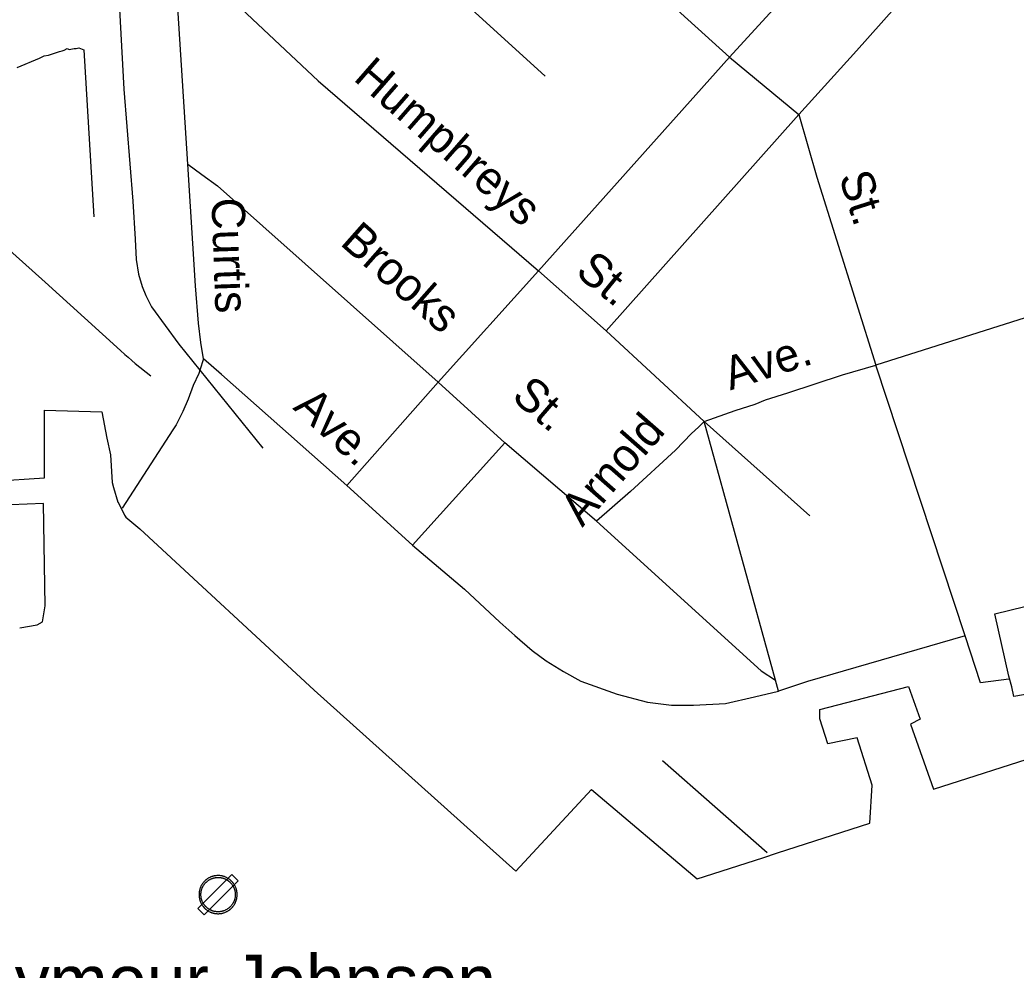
# Model space of a CAD drawing. Extents: x 2260773 to 2342389, y 552869 to 618546.
# Drawn here: x 2306610 to 2309471, y 581334 to 584061 of the extents above; entities that cross this region are included whole.
import ezdxf

# ---------------------------------------------------------------- set-up
doc = ezdxf.new("R2010")
doc.units = 0
for name, color, linetype in [('Exist Aviation Commercial or Municipal Label', 7, 'Continuous'), ('Exist Aviation Commercial or Municipal Perimeter Paved', 7, 'Continuous'), ('Exist Aviation Field Marked Auxiliary CELL', 7, 'Continuous'), ('Exist Hydrographic Misc Water Feature', 7, 'Continuous'), ('Exist Railroad Siding', 7, 'Continuous'), ('Exist Road Non-System Type 51', 7, 'Continuous'), ('Exist Road Non-System Type 51 Label', 7, 'Continuous')]:
    doc.layers.add(name, color=color, linetype=linetype)

msp = doc.modelspace()

# ---------------------------------------------------------------- linework, layer by layer
at = {"layer": 'Exist Aviation Commercial or Municipal Perimeter Paved'}
for points in [[(2306533.4, 582737.5), (2306681.2, 582747.1), (2306681, 582940.9), (2306845, 582936.7), (2306859.9, 582860.9), (2306870.4, 582813.1), (2306875.2, 582733.1), (2306879.4, 582719.2), (2306891.7, 582677.3), (2306893.8, 582673.4), (2306910.2, 582639.5), (2306914.2, 582633.6), (2306954.6, 582600.1), (2307455.2, 582137.8), (2308034.5, 581618.2), (2308251.9, 581852.5), (2308554.5, 581595.8), (2308743.7, 581655.9), (2308785.5, 581670.2), (2309050.6, 581755.1), (2309057.3, 581865), (2309013.8, 582000.5), (2308930.1, 581983.7), (2308907.4, 582055.4), (2308907.2, 582081.4), (2309162.1, 582148.1), (2309195.1, 582054.4), (2309167.3, 582040.1), (2309233.3, 581852.9), (2309550, 581954.3)], [(2306609.8, 582316.5), (2306659.6, 582325.1), (2306675.5, 582333.1), (2306683.1, 582379.2), (2306678, 582673.1), (2306536, 582667.6)], [(2309514.2, 582127.9), (2309464.3, 582119.3), (2309458, 582147.2), (2309449.8, 582177.1), (2309409.8, 582356.5), (2309625.1, 582408.8)]]:
    msp.add_lwpolyline(points, dxfattribs=at)
at = {"layer": 'Exist Aviation Field Marked Auxiliary CELL'}
for points in [[(2307237.3, 581590.1), (2307219, 581608.5), (2307121.1, 581510.7), (2307139.5, 581492.3)], [(2307153.1, 581502.3), (2307155.2, 581501.2), (2307156.3, 581500.7), (2307156.8, 581500.5), (2307158.6, 581499.7), (2307158.8, 581499.6), (2307159.3, 581499.4), (2307160.7, 581498.9), (2307161.5, 581498.6), (2307162.9, 581498.2), (2307164.1, 581497.8), (2307164.9, 581497.6), (2307166.7, 581497.1), (2307167.1, 581497), (2307167.9, 581496.9), (2307169, 581496.6), (2307169.4, 581496.6), (2307170, 581496.5), (2307170.7, 581496.4), (2307172.3, 581496.1), (2307173.9, 581495.9), (2307175.8, 581495.8), (2307177.5, 581495.7), (2307178.5, 581495.7), (2307179.6, 581495.7), (2307181.2, 581495.7), (2307183.1, 581495.8), (2307185.3, 581496), (2307187.3, 581496.2), (2307188.9, 581496.6), (2307189.8, 581496.7), (2307190.1, 581496.8), (2307190.6, 581496.9), (2307191.3, 581497), (2307192.2, 581497.2), (2307192.8, 581497.4), (2307194.3, 581497.8), (2307195.5, 581498.1), (2307196, 581498.3), (2307198.6, 581499.2), (2307200.9, 581500.1), (2307202.2, 581500.7), (2307203.8, 581501.5), (2307205.5, 581502.4), (2307206.7, 581503), (2307208.2, 581503.9), (2307209.5, 581504.8), (2307211.2, 581505.9), (2307212.6, 581507), (2307213.2, 581507.5), (2307213.5, 581507.7), (2307214, 581508.2), (2307215.1, 581509), (2307216.7, 581510.5), (2307217.9, 581511.7), (2307218.9, 581512.7), (2307220, 581513.8), (2307221.1, 581515.1), (2307222, 581516.3), (2307223.3, 581517.9), (2307224.2, 581519.2), (2307225.2, 581520.7), (2307226.1, 581522.1), (2307226.5, 581522.8), (2307227.2, 581524.1), (2307227.9, 581525.4), (2307228.4, 581526.4), (2307228.9, 581527.5), (2307229.4, 581528.6), (2307230.3, 581530.7), (2307230.6, 581531.5), (2307231.1, 581532.8), (2307231.4, 581533.9), (2307231.6, 581534.5), (2307231.8, 581535.3), (2307232.1, 581536.2), (2307232.4, 581537.5), (2307232.7, 581538.7), (2307233.2, 581541.5), (2307233.3, 581541.9), (2307233.5, 581543.4), (2307233.7, 581544.6), (2307233.7, 581545.5), (2307233.9, 581547.5), (2307234, 581549.9), (2307234, 581551.4), (2307233.9, 581553.4), (2307233.8, 581555.3), (2307233.7, 581556.1), (2307233.6, 581556.9), (2307233.5, 581557.8), (2307233.3, 581559.1), (2307233.2, 581559.7), (2307232.9, 581561.3), (2307232.8, 581561.8), (2307232.6, 581562.4), (2307232.4, 581563.4), (2307232.1, 581564.6), (2307231.7, 581565.9), (2307231.3, 581567.5), (2307231.1, 581567.8), (2307230.8, 581568.9), (2307230.3, 581570.2), (2307229.7, 581571.6), (2307229.1, 581573.2), (2307228.4, 581574.5), (2307227.6, 581576.1), (2307226.9, 581577.3), (2307226.5, 581578), (2307226.3, 581578.4), (2307225.6, 581579.4), (2307224.9, 581580.7), (2307223.9, 581582), (2307223.1, 581583.2), (2307222, 581584.6), (2307221.2, 581585.6), (2307220.1, 581586.9), (2307219, 581588), (2307218, 581589.1), (2307217.7, 581589.4), (2307217.1, 581589.9), (2307216.2, 581590.8), (2307215, 581591.9), (2307213.8, 581592.8), (2307212.6, 581593.8), (2307211.5, 581594.6), (2307211.1, 581595), (2307210.8, 581595.1), (2307210.3, 581595.5), (2307209.4, 581596.1), (2307208.5, 581596.6), (2307207.7, 581597.1), (2307206.5, 581597.9), (2307204.4, 581599), (2307203.4, 581599.6), (2307203.1, 581599.7), (2307201.8, 581600.3), (2307200.3, 581601), (2307198.3, 581601.7), (2307197.4, 581602), (2307196.3, 581602.4), (2307195.7, 581602.6), (2307194.2, 581603.1), (2307192.8, 581603.5), (2307192.3, 581603.6), (2307191, 581603.9), (2307189.5, 581604.2), (2307188.2, 581604.4), (2307187.2, 581604.6), (2307184.7, 581604.9), (2307184.3, 581604.9), (2307183, 581605), (2307181.7, 581605.1), (2307181.4, 581605.1), (2307178.3, 581605.2), (2307176.5, 581605.1), (2307175.3, 581605), (2307172.9, 581604.8), (2307172.7, 581604.8), (2307171.7, 581604.6), (2307170.7, 581604.5), (2307169.9, 581604.4), (2307169.3, 581604.3), (2307167.6, 581603.9), (2307166.8, 581603.7), (2307165.9, 581603.5), (2307164.3, 581603.1), (2307162.8, 581602.6), (2307161.6, 581602.3), (2307161.4, 581602.2), (2307159.4, 581601.4), (2307158.7, 581601.2), (2307158.3, 581601), (2307156.7, 581600.3), (2307155.6, 581599.8), (2307153.7, 581598.9), (2307152.6, 581598.3), (2307151.1, 581597.4), (2307150, 581596.8), (2307148.9, 581596), (2307148, 581595.4), (2307146.7, 581594.5), (2307145.9, 581593.9), (2307144.2, 581592.5), (2307143.9, 581592.3), (2307143, 581591.5), (2307142.1, 581590.7), (2307141.9, 581590.5), (2307141.1, 581589.7), (2307139.9, 581588.5), (2307139.1, 581587.6), (2307138.2, 581586.7), (2307137, 581585.3), (2307135.7, 581583.6), (2307134.7, 581582.2), (2307134.4, 581581.9), (2307134.2, 581581.6), (2307133.8, 581580.9), (2307133.5, 581580.6), (2307132.8, 581579.5), (2307131.7, 581577.5), (2307131.6, 581577.3), (2307131.3, 581576.8), (2307131, 581576.2), (2307130.1, 581574.6), (2307129.7, 581573.8), (2307128.7, 581571.5), (2307127.7, 581568.8), (2307127.2, 581567.4), (2307126.7, 581566), (2307126.6, 581565.5), (2307126.4, 581564.8), (2307126.1, 581563.5), (2307126, 581563.2), (2307125.6, 581561.2), (2307125.4, 581560.4), (2307125.3, 581559.7), (2307125.1, 581558.3), (2307125, 581557.9), (2307124.9, 581557.4), (2307124.8, 581556.3), (2307124.7, 581554.9), (2307124.6, 581554.3), (2307124.6, 581553.7), (2307124.5, 581552.3), (2307124.5, 581551.7), (2307124.5, 581550.4), (2307124.5, 581549.4), (2307124.5, 581547.9), (2307124.6, 581546.6), (2307124.6, 581546.1), (2307124.8, 581544.9), (2307124.9, 581543.4), (2307125, 581542.6), (2307125.1, 581542), (2307125.4, 581540.3), (2307125.8, 581538.6), (2307126.2, 581536.9), (2307126.6, 581535.2), (2307127, 581533.9), (2307127.5, 581532.4), (2307127.7, 581531.9), (2307128.2, 581530.7), (2307128.9, 581528.8), (2307129.8, 581526.8), (2307130.6, 581525.2), (2307130.9, 581524.7), (2307131.2, 581524.1), (2307131.8, 581523), (2307132, 581522.8), (2307132.7, 581521.5), (2307133.6, 581520.2), (2307134.3, 581519.1), (2307134.5, 581518.9), (2307135.3, 581517.7), (2307135.6, 581517.4), (2307136, 581516.8), (2307136.3, 581516.4), (2307136.7, 581516), (2307137.2, 581515.4), (2307137.6, 581514.9), (2307137.8, 581514.6), (2307138.4, 581514), (2307139.3, 581513), (2307139.7, 581512.5), (2307140.5, 581511.7), (2307141.3, 581511), (2307141.8, 581510.5), (2307142.4, 581509.9), (2307143.5, 581508.9), (2307144, 581508.5), (2307145.3, 581507.5), (2307146, 581506.9), (2307146.3, 581506.7), (2307147.8, 581505.6), (2307149.1, 581504.7), (2307151, 581503.5)], [(2307155.7, 581507), (2307153.8, 581508.2), (2307152.1, 581509.3), (2307150.9, 581510.1), (2307149.6, 581511), (2307149.3, 581511.2), (2307148.7, 581511.7), (2307147.5, 581512.7), (2307147, 581513.1), (2307146.1, 581513.9), (2307145.5, 581514.4), (2307145, 581514.9), (2307144.4, 581515.5), (2307143.6, 581516.3), (2307143.2, 581516.7), (2307142.4, 581517.6), (2307141.9, 581518.1), (2307141.7, 581518.4), (2307141.3, 581518.9), (2307140.9, 581519.4), (2307140.6, 581519.8), (2307140.3, 581520.1), (2307139.9, 581520.7), (2307139.7, 581521), (2307138.9, 581522), (2307138.8, 581522.2), (2307138.1, 581523.2), (2307137.3, 581524.3), (2307136.7, 581525.5), (2307136.5, 581525.8), (2307136, 581526.7), (2307135.7, 581527.2), (2307135.4, 581527.7), (2307134.7, 581529.1), (2307133.9, 581530.9), (2307133.2, 581532.6), (2307132.8, 581533.8), (2307132.6, 581534.2), (2307132.2, 581535.6), (2307131.8, 581536.7), (2307131.4, 581538.2), (2307131.1, 581539.7), (2307130.8, 581541.3), (2307130.5, 581542.9), (2307130.4, 581543.4), (2307130.3, 581544.1), (2307130.2, 581545.5), (2307130, 581546.6), (2307130, 581546.9), (2307130, 581548.1), (2307129.9, 581549.5), (2307129.9, 581550.4), (2307129.9, 581551.5), (2307129.9, 581552.1), (2307130, 581553.4), (2307130, 581553.9), (2307130.1, 581554.5), (2307130.2, 581555.7), (2307130.3, 581556.7), (2307130.4, 581557.1), (2307130.4, 581557.5), (2307130.6, 581558.8), (2307130.7, 581559.4), (2307130.9, 581560.1), (2307131.3, 581561.9), (2307131.3, 581562.2), (2307131.6, 581563.4), (2307131.8, 581564), (2307131.9, 581564.5), (2307132.3, 581565.8), (2307132.8, 581567), (2307133.7, 581569.4), (2307134.6, 581571.5), (2307135, 581572.2), (2307135.7, 581573.7), (2307136, 581574.2), (2307136.3, 581574.7), (2307136.4, 581574.8), (2307137.4, 581576.6), (2307138.1, 581577.6), (2307138.3, 581577.9), (2307138.7, 581578.5), (2307138.9, 581578.8), (2307139.1, 581579.1), (2307140, 581580.4), (2307141.2, 581581.9), (2307142.2, 581583.1), (2307143, 581583.9), (2307143.8, 581584.8), (2307144.9, 581585.8), (2307145.6, 581586.5), (2307145.8, 581586.7), (2307146.6, 581587.4), (2307147.4, 581588.1), (2307147.7, 581588.4), (2307149.2, 581589.6), (2307149.9, 581590.1), (2307151.1, 581590.9), (2307151.9, 581591.5), (2307152.9, 581592.2), (2307153.9, 581592.8), (2307155.3, 581593.5), (2307156.2, 581594.1), (2307157.9, 581594.9), (2307158.9, 581595.4), (2307160.4, 581596), (2307160.7, 581596.1), (2307161.4, 581596.4), (2307163.1, 581597), (2307163.4, 581597.1), (2307164.4, 581597.5), (2307165.8, 581597.9), (2307167.3, 581598.3), (2307168, 581598.4), (2307168.8, 581598.6), (2307170.3, 581598.9), (2307170.8, 581599), (2307171.5, 581599.1), (2307172.5, 581599.3), (2307173.3, 581599.4), (2307173.5, 581599.4), (2307175.7, 581599.6), (2307176.8, 581599.7), (2307178.4, 581599.8), (2307181.2, 581599.7), (2307181.4, 581599.7), (2307182.6, 581599.6), (2307183.8, 581599.5), (2307184.2, 581599.5), (2307186.4, 581599.2), (2307187.3, 581599.1), (2307188.5, 581598.9), (2307189.8, 581598.6), (2307191, 581598.3), (2307191.4, 581598.2), (2307192.7, 581597.9), (2307194.1, 581597.4), (2307194.6, 581597.3), (2307195.6, 581596.9), (2307196.4, 581596.7), (2307198.2, 581596), (2307199.5, 581595.4), (2307200.7, 581594.8), (2307201, 581594.7), (2307201.9, 581594.2), (2307203.8, 581593.2), (2307204.9, 581592.5), (2307205.6, 581592.1), (2307206.4, 581591.5), (2307207.2, 581591), (2307207.7, 581590.7), (2307207.9, 581590.5), (2307208.3, 581590.2), (2307209.3, 581589.5), (2307210.4, 581588.6), (2307211.5, 581587.8), (2307212.6, 581586.8), (2307213.4, 581586), (2307213.9, 581585.5), (2307214.1, 581585.3), (2307215.1, 581584.3), (2307216, 581583.3), (2307217, 581582.1), (2307217.8, 581581.2), (2307218.7, 581580), (2307219.5, 581578.9), (2307220.4, 581577.7), (2307221, 581576.6), (2307221.6, 581575.7), (2307221.8, 581575.3), (2307222.2, 581574.6), (2307222.8, 581573.6), (2307223.5, 581572.1), (2307224.1, 581570.9), (2307224.7, 581569.5), (2307225.2, 581568.2), (2307225.7, 581567), (2307226, 581566.1), (2307226.1, 581565.8), (2307226.5, 581564.3), (2307226.9, 581563.2), (2307227.1, 581562.1), (2307227.4, 581561.2), (2307227.5, 581560.6), (2307227.6, 581560.2), (2307227.8, 581558.8), (2307227.9, 581558.2), (2307228.1, 581557), (2307228.2, 581556.2), (2307228.3, 581555.6), (2307228.4, 581554.8), (2307228.5, 581553.1), (2307228.6, 581551.3), (2307228.5, 581549.9), (2307228.5, 581547.8), (2307228.3, 581546), (2307228.3, 581545.2), (2307228.1, 581544.1), (2307227.9, 581542.8), (2307227.9, 581542.4), (2307227.4, 581539.9), (2307227.1, 581538.8), (2307226.9, 581537.6), (2307226.6, 581536.8), (2307226.4, 581536.1), (2307226.2, 581535.5), (2307226, 581534.6), (2307225.5, 581533.4), (2307225.2, 581532.7), (2307224.4, 581530.8), (2307224, 581529.8), (2307223.5, 581528.8), (2307223.1, 581527.9), (2307222.5, 581526.7), (2307221.8, 581525.5), (2307221.4, 581524.9), (2307220.6, 581523.6), (2307219.7, 581522.3), (2307218.9, 581521.1), (2307217.8, 581519.7), (2307216.9, 581518.6), (2307216, 581517.5), (2307215, 581516.4), (2307214.1, 581515.5), (2307213, 581514.4), (2307211.5, 581513.1), (2307210.6, 581512.4), (2307210.1, 581511.9), (2307209.8, 581511.8), (2307209.3, 581511.3), (2307208, 581510.3), (2307206.5, 581509.3), (2307205.3, 581508.5), (2307204, 581507.7), (2307202.9, 581507.1), (2307201.4, 581506.3), (2307199.9, 581505.7), (2307198.7, 581505.1), (2307196.7, 581504.3), (2307194.4, 581503.5), (2307193.9, 581503.3), (2307192.8, 581503), (2307191.5, 581502.6), (2307190.9, 581502.5), (2307190.1, 581502.3), (2307189.4, 581502.2), (2307189, 581502.1), (2307188.8, 581502), (2307188, 581501.9), (2307186.5, 581501.6), (2307184.7, 581501.4), (2307182.7, 581501.2), (2307181, 581501.1), (2307179.6, 581501.1), (2307178.6, 581501.1), (2307177.7, 581501.1), (2307176.1, 581501.2), (2307174.4, 581501.3), (2307173, 581501.5), (2307171.5, 581501.7), (2307170.9, 581501.8), (2307170.4, 581501.9), (2307170, 581502), (2307169, 581502.2), (2307168.3, 581502.3), (2307167.9, 581502.4), (2307166.3, 581502.8), (2307165.6, 581503), (2307164.5, 581503.4), (2307163.2, 581503.8), (2307162.5, 581504), (2307161.3, 581504.5), (2307160.9, 581504.6), (2307160.7, 581504.7), (2307159, 581505.4), (2307158.5, 581505.6), (2307157.6, 581506.1)]]:
    msp.add_lwpolyline(points, close=True, dxfattribs=at)
at = {"layer": 'Exist Hydrographic Misc Water Feature'}
for points in [[(2306602.4, 583925.1), (2306666.4, 583952), (2306680.1, 583958), (2306692, 583960.3), (2306704.1, 583964.2), (2306723.8, 583970.5), (2306731.8, 583972.5), (2306737.7, 583974.9), (2306745.5, 583979), (2306751.7, 583976.9), (2306765.6, 583979.2), (2306771.6, 583979.2), (2306779.5, 583981.2), (2306793.9, 583975.4), (2306822.8, 583495.7)], [(2306275.1, 583667.8), (2306281.3, 583664), (2306309.6, 583640.3), (2306329.7, 583622.7), (2306351.6, 583598.7), (2306379.9, 583577.1), (2306402.5, 583557.4), (2306469.3, 583496.3), (2306509.3, 583462.7), (2306562, 583417), (2306682.8, 583308.4), (2306795.7, 583205.8), (2306898.9, 583112.8), (2306911, 583101.3), (2306921.2, 583093.2), (2306931.1, 583083.3), (2306941.1, 583075.2), (2306985.8, 583039.7)]]:
    msp.add_lwpolyline(points, dxfattribs=at)
at = {"layer": 'Exist Railroad Siding'}
for points in [[(2308118, 583899.9), (2307780.9, 584208.2), (2307661.6, 584322.8), (2307579, 584391.9), (2307432, 584501), (2307411.8, 584516), (2307258.4, 584642.2), (2307066.5, 584832.1), (2307053.8, 584847), (2307007.7, 584901.3), (2306963.2, 584948.9), (2306945, 584982.6), (2306916.3, 585034.3), (2306900.1, 585070.2), (2306895.7, 585110.1)], [(2306879.6, 584928), (2306871, 584800), (2306868.1, 584698), (2306870.2, 584492.1), (2306874.7, 584426.2), (2306889.1, 584216.6), (2306909, 583862.9), (2306934.4, 583541.3), (2306941.6, 583431.5), (2306944.2, 583373.6), (2306950.7, 583331.7), (2306961.1, 583295.7), (2306971.4, 583269.9), (2306987.7, 583238.1), (2307066.8, 583130.9), (2307127.1, 583056.1), (2307307.9, 582831.8)]]:
    msp.add_lwpolyline(points, dxfattribs=at)
at = {"layer": 'Exist Road Non-System Type 51'}
for p, q in [((2308648, 583954.3), (2308186.7, 584372.6)), ((2308952.6, 584287.7), (2308648, 583954.3)), ((2307092.4, 583647.5), (2307055.8, 584213.5)), ((2308099.5, 583341.2), (2308648, 583954.3)), ((2308648, 583954.3), (2308846.8, 583790.2)), ((2308846.8, 583790.2), (2308293.9, 583169.3)), ((2310041.2, 583379.8), (2309068.1, 583070.3)), ((2307811.4, 583021.7), (2308099.5, 583341.2)), ((2308099.5, 583341.2), (2308293.9, 583169.3)), ((2308575.1, 582908.8), (2308293.9, 583169.3)), ((2307137.4, 583088.2), (2307127.1, 583056.1)), ((2309324.5, 582293.7), (2309068.1, 583070.3)), ((2307811.4, 583021.7), (2307549.1, 582724.8)), ((2307811.4, 583021.7), (2308002.5, 582847.3)), ((2308878.4, 582637.4), (2308575.1, 582908.8)), ((2308780, 582166.1), (2308575.1, 582908.8)), ((2308002.5, 582847.3), (2307737.5, 582553.8)), ((2308265.5, 582622.9), (2308002.5, 582847.3)), ((2307737.5, 582553.8), (2307549.1, 582724.8)), ((2308788.8, 582134), (2308780, 582166.1)), ((2308755.5, 581670), (2308455, 581934.5))]:
    msp.add_line(p, q, dxfattribs=at)
for points in [[(2308846.8, 583790.2), (2309012.5, 583972.5), (2309727.3, 584775.6)], [(2307151.3, 584183.4), (2307466.7, 583886.8), (2308099.5, 583341.2)], [(2308846.8, 583790.2), (2308898.6, 583610.4), (2309068.1, 583070.3)], [(2307137.4, 583088.2), (2307129.4, 583135.3), (2307122.6, 583191.2), (2307114.6, 583298.2), (2307092.4, 583647.5)], [(2307092.4, 583647.5), (2307132.7, 583617.2), (2307177.1, 583584.9), (2307811.4, 583021.7)], [(2307549.1, 582724.8), (2307189.2, 583043.1), (2307137.4, 583088.2)], [(2307127.1, 583056.1), (2307124, 583046.5), (2307107.8, 583011.5), (2307093, 582972.4), (2307078.2, 582937.4), (2307059.3, 582899), (2307049.2, 582884.8), (2307007.6, 582819.7), (2306904, 582659.4)], [(2308575.1, 582908.8), (2308663.8, 582940.1), (2308721.4, 582958.5), (2308751.3, 582970.9), (2308815.1, 582990.6), (2308972.6, 583042.5), (2309068.1, 583070.3)], [(2308575.1, 582908.8), (2308558.8, 582892.1), (2308538.9, 582873.9), (2308492.9, 582826.1), (2308363.5, 582707.2), (2308265.5, 582622.9)], [(2308265.5, 582622.9), (2308738.5, 582193.1), (2308780, 582166.1)], [(2307737.5, 582553.8), (2307886.8, 582427.3), (2307988.4, 582332.4), (2308031.4, 582294.7), (2308081.2, 582251.6), (2308121.6, 582222), (2308171.4, 582191), (2308221.2, 582163.6), (2308325.4, 582125.4), (2308412.1, 582102.8), (2308481.6, 582094.1), (2308544.1, 582094.1), (2308636.1, 582099.3), (2308719.4, 582118.4), (2308788.8, 582134)], [(2309324.5, 582293.7), (2308872, 582162.5), (2308788.8, 582134)], [(2309449.7, 582169.1), (2309368.1, 582158.7), (2309324.5, 582293.7)]]:
    msp.add_lwpolyline(points, dxfattribs=at)

# ---------------------------------------------------------------- texts
at = {"layer": 'Exist Aviation Commercial or Municipal Label'}
msp.add_text('Seymour-Johnson', height=150, dxfattribs=at).set_placement((2306349.9, 581227.6))
at = {"layer": 'Exist Road Non-System Type 51 Label'}
for s, rotation, p in [('Humphreys', 318.9301, (2307564.7, 583890.4)), ('St.', 287.6032, (2308961.2, 583611.7)), ('Curtis', 272.0418, (2307160.1, 583549.5)), ('Brooks', 318.5826, (2307526.3, 583417.9)), ('St.', 320.8636, (2308201.6, 583331.9)), ('Ave.', 17.8891, (2308649.8, 582997.4)), ('St.', 319.2994, (2308018.6, 582974.7)), ('Ave.', 317.5405, (2307391.6, 582945.8)), ('Arnold', 48.7738, (2308224.9, 582602.9))]:
    msp.add_text(s, height=95, rotation=rotation, dxfattribs=at).set_placement(p)

doc.saveas('drawing.dxf')
